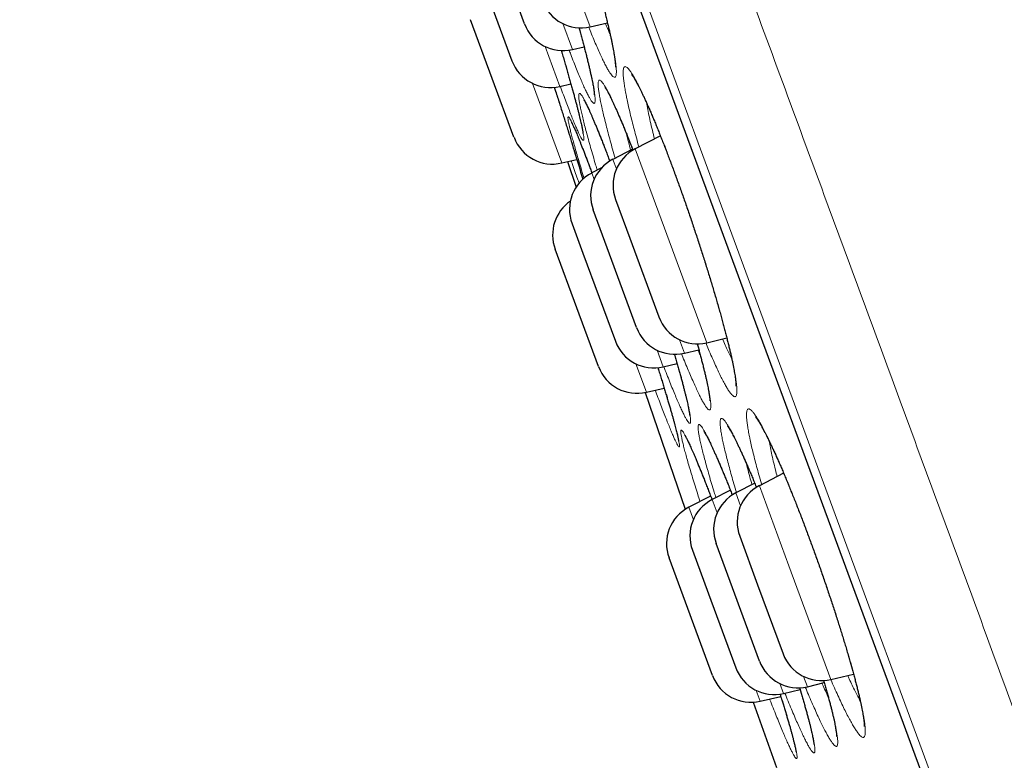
# Model space of a CAD drawing. Header units: millimetres. Extents: x 8 to 541, y 12 to 744.
# Tile 595 of 656: x 58 to 70, y 705 to 714. Entities that reach past the tile are written whole.
import ezdxf

# ---------------------------------------------------------------- set-up
doc = ezdxf.new("R2010")
doc.units = ezdxf.units.MM

msp = doc.modelspace()

# ---------------------------------------------------------------- linework, layer by layer
at = {"color": 252, "linetype": 'Continuous', "lineweight": 0}
for p, q in [((81.323, 671.742), (57.878, 735.298)), ((58.094, 734.419), (80.917, 672.551)), ((64.185, 716.05), (64.839, 714.277)), ((64.622, 713.998), (64.505, 714.314)), ((64.288, 714.035), (64.468, 713.548)), ((64.492, 712.616), (64.134, 713.586)), ((65.524, 713.351), (65.532, 713.31)), ((65.388, 712.787), (65.675, 712.009)), ((65.159, 712.542), (65.116, 712.659)), ((64.857, 712.493), (64.886, 712.415)), ((65.675, 712.009), (66.26, 710.423)), ((65.988, 710.295), (65.927, 710.46)), ((65.654, 710.332), (65.729, 710.129)), ((65.524, 709.82), (65.396, 710.166)), ((67.022, 709.224), (67.033, 709.164)), ((66.674, 708.435), (66.616, 708.593)), ((66.903, 708.68), (67.264, 707.703)), ((66.326, 708.51), (66.386, 708.348)), ((66.097, 708.265), (66.041, 708.417)), ((67.264, 707.703), (67.775, 706.316)), ((67.488, 706.229), (67.442, 706.353)), ((66.913, 706.052), (66.865, 706.183)), ((67.154, 706.266), (67.198, 706.146))]:
    msp.add_line(p, q, dxfattribs=at)
at = {"color": 7, "linetype": 'Continuous', "lineweight": 30}
for p, q in [((58.101, 734.398), (80.908, 672.571)), ((64.038, 714.312), (63.509, 715.745)), ((63.433, 715.085), (63.884, 713.862)), ((63.908, 712.929), (63.38, 714.362)), ((64.839, 714.277), (65.049, 714.326)), ((64.622, 713.998), (64.764, 714.032)), ((64.468, 713.548), (64.603, 713.58)), ((65.695, 712.945), (65.388, 712.787)), ((65.355, 712.783), (65.116, 712.659)), ((64.492, 712.616), (64.676, 712.659)), ((64.563, 712.632), (64.666, 712.32)), ((64.978, 712.555), (64.857, 712.493)), ((65.148, 712.17), (65.322, 711.698)), ((65.404, 710.609), (64.875, 712.042)), ((64.617, 711.875), (64.749, 711.517)), ((65.322, 711.698), (65.677, 710.737)), ((64.94, 710.133), (64.411, 711.566)), ((64.749, 711.517), (65.146, 710.442)), ((66.26, 710.423), (66.505, 710.481)), ((65.988, 710.295), (66.164, 710.337)), ((65.729, 710.129), (65.899, 710.169)), ((65.524, 709.82), (65.741, 709.871)), ((67.199, 708.832), (66.903, 708.68)), ((66.846, 708.711), (66.616, 708.593)), ((66.549, 708.625), (66.326, 708.51)), ((66.308, 708.554), (66.041, 708.417)), ((66.904, 706.542), (66.376, 707.975)), ((66.663, 708.063), (66.881, 707.47)), ((66.086, 707.893), (66.282, 707.362)), ((66.33, 706.366), (65.801, 707.799)), ((66.881, 707.47), (67.192, 706.63)), ((66.282, 707.362), (66.615, 706.46)), ((67.775, 706.316), (68.052, 706.381)), ((67.198, 706.146), (67.399, 706.193)), ((67.488, 706.229), (67.695, 706.278)), ((66.913, 706.052), (67.164, 706.111)), ((66.826, 706.04), (67.111, 705.244))]:
    msp.add_line(p, q, dxfattribs=at)
at = {"color": 7, "linetype": 'Continuous', "lineweight": 30, "flags": 128}
msp.add_lwpolyline([(65.509, 709.816), (65.761, 709.079), (65.999, 708.392)], dxfattribs=at)
at = {"color": 7, "linetype": 'Continuous', "lineweight": 30}
for centre, start, end in [((64.724, 714.763), 200.2488, 283.2488), ((64.507, 714.485), 200.2488, 283.2488), ((64.353, 714.035), 200.2488, 283.2488), ((64.378, 713.102), 200.2488, 283.2488), ((65.617, 712.343), 117.2488, 200.2488), ((65.344, 712.215), 117.2488, 200.2488), ((65.086, 712.048), 117.2488, 200.2488), ((64.88, 711.739), 124.5554, 200.2488), ((66.146, 710.91), 200.2488, 283.2488), ((65.873, 710.782), 200.2488, 283.2488), ((65.615, 710.615), 200.2488, 283.2488), ((65.409, 710.306), 200.2488, 283.2488), ((66.845, 708.148), 117.2488, 200.2488), ((67.132, 708.236), 117.2488, 200.2488), ((66.555, 708.066), 117.2488, 200.2488), ((66.27, 707.972), 117.2488, 200.2488), ((67.373, 706.715), 200.2488, 283.2488), ((67.661, 706.803), 200.2488, 283.2488), ((67.084, 706.633), 200.2488, 283.2488), ((66.799, 706.539), 200.2488, 283.2488)]:
    msp.add_arc(centre, 0.5, start, end, dxfattribs=at)
at = {"color": 252, "linetype": 'Continuous', "lineweight": 0}
for points, knots in [([(58.657, 736.719), (58.659, 736.713), (58.663, 736.701), (58.7, 736.602), (58.758, 736.445), (58.84, 736.224), (58.943, 735.942), (59.069, 735.601), (59.216, 735.203), (59.384, 734.747), (59.575, 734.231), (59.788, 733.653), (60.023, 733.015), (60.28, 732.32), (60.556, 731.571), (60.851, 730.772), (61.162, 729.928), (61.489, 729.041), (61.834, 728.106), (62.198, 727.121), (62.58, 726.085), (62.98, 725.001), (63.395, 723.875), (63.824, 722.711), (64.264, 721.518), (64.714, 720.299), (65.172, 719.057), (65.641, 717.786), (66.122, 716.482), (66.615, 715.146), (67.119, 713.78), (67.63, 712.396), (68.146, 710.995), (68.665, 709.589), (69.185, 708.18), (69.704, 706.772), (70.225, 705.359), (70.751, 703.935), (71.28, 702.502), (71.81, 701.063), (72.339, 699.63), (72.865, 698.205), (73.383, 696.799), (73.893, 695.416), (74.395, 694.057), (74.889, 692.716), (75.379, 691.388), (75.863, 690.076), (76.34, 688.784), (76.806, 687.52), (77.261, 686.288), (77.7, 685.098), (78.123, 683.95), (78.53, 682.847), (78.923, 681.782), (79.302, 680.753), (79.668, 679.762), (80.018, 678.812), (80.351, 677.911), (80.665, 677.06), (80.958, 676.265), (81.23, 675.528), (81.481, 674.848), (81.712, 674.223), (81.923, 673.649), (82.115, 673.13), (82.285, 672.667), (82.434, 672.265), (82.56, 671.924), (82.662, 671.646), (82.741, 671.432), (82.798, 671.278), (82.829, 671.192), (82.843, 671.157), (82.839, 671.167), (82.839, 671.167)], [0, 0, 0, 0, 0.014, 0.028, 0.042, 0.056, 0.07, 0.08375, 0.0975, 0.11125, 0.125, 0.139, 0.153, 0.167, 0.181, 0.195, 0.20875, 0.2225, 0.23625, 0.25, 0.264, 0.278, 0.292, 0.306, 0.32, 0.33375, 0.3475, 0.36125, 0.375, 0.389, 0.403, 0.417, 0.431, 0.445, 0.45875, 0.4725, 0.48625, 0.5, 0.514, 0.528, 0.542, 0.556, 0.57, 0.58375, 0.5975, 0.61125, 0.625, 0.639, 0.653, 0.667, 0.681, 0.695, 0.70875, 0.7225, 0.73625, 0.75, 0.764, 0.778, 0.792, 0.806, 0.82, 0.83375, 0.8475, 0.86125, 0.875, 0.889, 0.903, 0.917, 0.931, 0.945, 0.95875, 0.9725, 0.98625, 1, 1, 1, 1, 1]), ([(64.031, 716.674), (64.023, 716.705), (64.012, 716.745), (63.992, 716.823), (63.97, 716.907), (63.944, 717.013), (63.92, 717.113), (63.898, 717.207), (63.88, 717.293), (63.864, 717.372), (63.851, 717.443), (63.841, 717.507), (63.834, 717.562), (63.83, 717.609), (63.829, 717.646), (63.831, 717.675), (63.836, 717.694), (63.844, 717.705), (63.855, 717.706), (63.869, 717.698), (63.886, 717.681), (63.906, 717.655), (63.928, 717.619), (63.953, 717.575), (63.98, 717.523), (64.01, 717.462), (64.042, 717.392), (64.076, 717.316), (64.111, 717.232), (64.149, 717.14), (64.188, 717.042), (64.229, 716.938), (64.27, 716.828), (64.313, 716.713), (64.356, 716.593), (64.4, 716.469), (64.445, 716.342), (64.49, 716.212), (64.534, 716.079), (64.579, 715.945), (64.623, 715.809), (64.667, 715.673), (64.71, 715.536), (64.751, 715.401), (64.792, 715.267), (64.831, 715.134), (64.869, 715.004), (64.905, 714.877), (64.94, 714.753), (64.972, 714.632), (65.003, 714.514), (65.031, 714.404), (65.057, 714.3), (65.079, 714.203), (65.099, 714.113), (65.116, 714.029), (65.131, 713.954), (65.142, 713.887), (65.15, 713.829), (65.156, 713.778), (65.158, 713.736), (65.157, 713.703), (65.154, 713.68), (65.147, 713.665), (65.137, 713.66), (65.124, 713.663), (65.109, 713.676), (65.09, 713.699), (65.069, 713.73), (65.045, 713.77), (65.019, 713.819), (64.991, 713.877), (64.96, 713.942), (64.927, 714.016), (64.892, 714.097), (64.856, 714.183), (64.831, 714.245), (64.819, 714.274)], [0, 0, 0, 0, 0.0103787, 0.0139153, 0.0274076, 0.0409458, 0.0544999, 0.0680387, 0.0815312, 0.0950253, 0.1085656, 0.1221216, 0.1356622, 0.1491566, 0.1626359, 0.1761612, 0.1897024, 0.2032284, 0.2167085, 0.2302071, 0.2437521, 0.2573131, 0.2708584, 0.2843573, 0.2977998, 0.3112882, 0.3247919, 0.3382798, 0.351722, 0.3651854, 0.3786951, 0.3922205, 0.4057302, 0.4191936, 0.4326138, 0.4460796, 0.4595608, 0.4730265, 0.4864465, 0.4998938, 0.5133871, 0.526896, 0.5403893, 0.5538366, 0.5672783, 0.5807658, 0.5942688, 0.6077564, 0.6211983, 0.6350773, 0.648973, 0.6628518, 0.6763958, 0.6899865, 0.7035923, 0.7171813, 0.7307238, 0.7442098, 0.7577418, 0.7712889, 0.7848198, 0.7983049, 0.8118217, 0.8253849, 0.8389637, 0.8525266, 0.866043, 0.8795188, 0.8930407, 0.9065782, 0.9200999, 0.9335755, 0.9470426, 0.9605558, 0.9740847, 0.9875979, 1, 1, 1, 1]), ([(64.702, 714.265), (64.706, 714.252), (64.72, 714.201), (64.743, 714.116), (64.771, 714.011), (64.796, 713.913), (64.819, 713.82), (64.839, 713.734), (64.857, 713.654), (64.871, 713.584), (64.883, 713.523), (64.891, 713.47), (64.897, 713.426), (64.899, 713.391), (64.899, 713.365), (64.895, 713.348), (64.889, 713.341), (64.879, 713.343), (64.867, 713.353), (64.852, 713.373), (64.834, 713.403), (64.813, 713.441), (64.789, 713.488), (64.763, 713.543), (64.735, 713.607), (64.705, 713.679), (64.672, 713.758), (64.638, 713.845), (64.607, 713.923), (64.588, 713.974), (64.581, 713.992)], [0, 0, 0, 0, 0.012128, 0.049216, 0.086348, 0.123437, 0.1604, 0.19861, 0.236865, 0.275074, 0.312237, 0.349529, 0.386862, 0.424149, 0.461308, 0.498306, 0.535431, 0.572597, 0.609719, 0.646715, 0.683766, 0.720945, 0.758166, 0.795344, 0.832395, 0.869324, 0.90638, 0.943478, 0.980533, 1, 1, 1, 1]), ([(65.021, 714.32), (65.024, 714.314), (65.037, 714.282), (65.057, 714.236), (65.075, 714.198), (65.082, 714.183)], [0, 0, 0, 0, 0.102548, 0.624868, 1, 1, 1, 1]), ([(64.486, 713.986), (64.492, 713.966), (64.51, 713.906), (64.538, 713.809), (64.57, 713.697), (64.6, 713.591), (64.628, 713.491), (64.654, 713.397), (64.677, 713.311), (64.697, 713.231), (64.715, 713.159), (64.73, 713.095), (64.742, 713.039), (64.751, 712.992), (64.757, 712.954), (64.761, 712.924), (64.761, 712.904), (64.759, 712.892), (64.753, 712.89), (64.744, 712.897), (64.733, 712.914), (64.718, 712.939), (64.701, 712.973), (64.682, 713.016), (64.659, 713.068), (64.634, 713.128), (64.607, 713.196), (64.577, 713.272), (64.545, 713.356), (64.511, 713.447), (64.487, 713.512), (64.474, 713.548), (64.474, 713.55)], [0, 0, 0, 0, 0.017217, 0.052166, 0.087235, 0.122345, 0.157416, 0.192366, 0.227306, 0.262364, 0.297463, 0.332522, 0.367462, 0.40245, 0.437558, 0.472707, 0.507814, 0.542803, 0.57777, 0.612856, 0.647983, 0.683069, 0.718036, 0.753014, 0.788112, 0.82325, 0.858348, 0.893326, 0.928218, 0.963229, 0.99828, 1, 1, 1, 1]), ([(65.285, 713.403), (65.284, 713.41), (65.277, 713.444), (65.266, 713.5), (65.255, 713.567), (65.247, 713.625), (65.242, 713.675), (65.24, 713.716), (65.242, 713.749), (65.246, 713.772), (65.254, 713.786), (65.265, 713.791), (65.279, 713.787), (65.296, 713.773), (65.315, 713.751), (65.338, 713.719), (65.363, 713.679), (65.391, 713.63), (65.422, 713.572), (65.455, 713.506), (65.49, 713.433), (65.527, 713.351), (65.565, 713.263), (65.606, 713.168), (65.648, 713.067), (65.691, 712.96), (65.735, 712.848), (65.781, 712.73), (65.827, 712.609), (65.873, 712.483), (65.92, 712.354), (65.967, 712.223), (66.014, 712.09), (66.06, 711.955), (66.105, 711.82), (66.15, 711.684), (66.194, 711.549), (66.237, 711.415), (66.278, 711.282), (66.318, 711.152), (66.356, 711.024), (66.393, 710.9), (66.427, 710.78), (66.459, 710.664), (66.488, 710.554), (66.515, 710.449), (66.54, 710.35), (66.562, 710.256), (66.581, 710.169), (66.597, 710.088), (66.61, 710.017), (66.619, 709.954), (66.626, 709.9), (66.629, 709.855), (66.629, 709.818), (66.626, 709.791), (66.619, 709.773), (66.61, 709.764), (66.597, 709.764), (66.582, 709.773), (66.564, 709.791), (66.542, 709.818), (66.518, 709.855), (66.491, 709.9), (66.462, 709.954), (66.43, 710.016), (66.396, 710.086), (66.36, 710.164), (66.322, 710.25), (66.285, 710.335), (66.259, 710.395), (66.248, 710.422)], [0, 0, 0, 0, 0.004152, 0.018815, 0.033527, 0.048257, 0.06297, 0.077633, 0.092291, 0.106999, 0.121724, 0.136433, 0.151091, 0.165726, 0.18041, 0.195111, 0.209797, 0.224432, 0.23908, 0.253779, 0.268495, 0.283194, 0.297843, 0.312429, 0.327064, 0.341716, 0.356351, 0.370937, 0.385548, 0.40021, 0.414889, 0.429551, 0.444162, 0.458734, 0.473356, 0.487994, 0.502615, 0.517187, 0.531797, 0.546456, 0.561132, 0.575791, 0.590401, 0.605009, 0.619667, 0.634342, 0.649, 0.663609, 0.678705, 0.693819, 0.708915, 0.723625, 0.738386, 0.753163, 0.767922, 0.782631, 0.797278, 0.811974, 0.826687, 0.841382, 0.856028, 0.870699, 0.885422, 0.900161, 0.914883, 0.929554, 0.944177, 0.95885, 0.97354, 0.988213, 1, 1, 1, 1]), ([(64.988, 713.26), (64.987, 713.266), (64.98, 713.297), (64.968, 713.351), (64.956, 713.416), (64.946, 713.472), (64.939, 713.521), (64.936, 713.56), (64.936, 713.59), (64.939, 713.611), (64.945, 713.624), (64.954, 713.627), (64.966, 713.621), (64.981, 713.605), (64.999, 713.581), (65.02, 713.548), (65.044, 713.506), (65.07, 713.455), (65.099, 713.396), (65.131, 713.329), (65.164, 713.253), (65.2, 713.171), (65.237, 713.081), (65.276, 712.985), (65.317, 712.882), (65.345, 712.81), (65.36, 712.771), (65.361, 712.77)], [0, 0, 0, 0, 0.009973, 0.052924, 0.096022, 0.13917, 0.182269, 0.225221, 0.268149, 0.311224, 0.35435, 0.397426, 0.440355, 0.483207, 0.526204, 0.569252, 0.612252, 0.655106, 0.698009, 0.741059, 0.784159, 0.82721, 0.870114, 0.912847, 0.955726, 0.998654, 1, 1, 1, 1]), ([(64.401, 713.538), (64.41, 713.511), (64.432, 713.441), (64.469, 713.327), (64.51, 713.196), (64.55, 713.066), (64.589, 712.944), (64.624, 712.828), (64.657, 712.719), (64.689, 712.616), (64.718, 712.52), (64.737, 712.453), (64.747, 712.421), (64.748, 712.416)], [0, 0, 0, 0, 0.059889, 0.160291, 0.26604, 0.371921, 0.47767, 0.578161, 0.678995, 0.779947, 0.880785, 0.981279, 1, 1, 1, 1]), ([(64.752, 713.149), (64.746, 713.173), (64.735, 713.222), (64.721, 713.283), (64.711, 713.336), (64.704, 713.379), (64.699, 713.414), (64.698, 713.44), (64.7, 713.457), (64.705, 713.465), (64.714, 713.464), (64.725, 713.453), (64.739, 713.434), (64.756, 713.405), (64.776, 713.367), (64.799, 713.321), (64.825, 713.266), (64.853, 713.203), (64.883, 713.132), (64.916, 713.053), (64.951, 712.967), (64.987, 712.874), (65.026, 712.775), (65.056, 712.695), (65.074, 712.647), (65.078, 712.637)], [0, 0, 0, 0, 0.046048, 0.092097, 0.136717, 0.18149, 0.226312, 0.271081, 0.315697, 0.360316, 0.405086, 0.449906, 0.494673, 0.539287, 0.583996, 0.628859, 0.673773, 0.718633, 0.763341, 0.807976, 0.852764, 0.897603, 0.94239, 0.987024, 1, 1, 1, 1]), ([(65.433, 712.81), (65.43, 712.819), (65.417, 712.867), (65.395, 712.948), (65.368, 713.052), (65.343, 713.149), (65.321, 713.24), (65.302, 713.325), (65.291, 713.377), (65.285, 713.403)], [0, 0, 0, 0, 0.038663, 0.206015, 0.364494, 0.523453, 0.682571, 0.841525, 1, 1, 1, 1]), ([(65.143, 712.673), (65.14, 712.681), (65.127, 712.729), (65.104, 712.808), (65.076, 712.912), (65.05, 713.008), (65.027, 713.098), (65.006, 713.183), (64.994, 713.234), (64.988, 713.26)], [0, 0, 0, 0, 0.035459, 0.201913, 0.361203, 0.520987, 0.680935, 0.840714, 1, 1, 1, 1]), ([(65.532, 713.31), (65.538, 713.281), (65.549, 713.222), (65.571, 713.122), (65.596, 713.018), (65.615, 712.944), (65.623, 712.908)], [0, 0, 0, 0, 0.255126, 0.51106, 0.766999, 1, 1, 1, 1]), ([(64.763, 712.428), (64.759, 712.444), (64.743, 712.495), (64.719, 712.576), (64.691, 712.67), (64.666, 712.757), (64.643, 712.836), (64.624, 712.908), (64.607, 712.972), (64.593, 713.028), (64.582, 713.075), (64.574, 713.114), (64.569, 713.144), (64.567, 713.165), (64.568, 713.176), (64.573, 713.179), (64.58, 713.172), (64.591, 713.156), (64.604, 713.131), (64.62, 713.097), (64.64, 713.055), (64.662, 713.003), (64.687, 712.944), (64.714, 712.876), (64.743, 712.801), (64.775, 712.718), (64.81, 712.627), (64.838, 712.553), (64.855, 712.506), (64.859, 712.494)], [0, 0, 0, 0, 0.016846, 0.056108, 0.094746, 0.133517, 0.17233, 0.211097, 0.249732, 0.28838, 0.327159, 0.365981, 0.404756, 0.4434, 0.482139, 0.521011, 0.559927, 0.598797, 0.637535, 0.676219, 0.715035, 0.753896, 0.792711, 0.831394, 0.870046, 0.908831, 0.947659, 0.986443, 1, 1, 1, 1]), ([(64.925, 712.527), (64.918, 712.549), (64.9, 712.61), (64.873, 712.703), (64.843, 712.806), (64.816, 712.903), (64.792, 712.992), (64.77, 713.075), (64.758, 713.124), (64.752, 713.149)], [0, 0, 0, 0, 0.087897, 0.241512, 0.394953, 0.547874, 0.698527, 0.849346, 1, 1, 1, 1]), ([(65.28, 712.972), (65.289, 712.939), (65.304, 712.875), (65.323, 712.805), (65.332, 712.771)], [0, 0, 0, 0, 0.519385, 1, 1, 1, 1]), ([(64.703, 712.367), (64.699, 712.378), (64.686, 712.416), (64.66, 712.488), (64.632, 712.568), (64.613, 712.622), (64.606, 712.642)], [0, 0, 0, 0, 0.140366, 0.470842, 0.802437, 1, 1, 1, 1]), ([(66.145, 710.411), (66.148, 710.398), (66.162, 710.348), (66.184, 710.268), (66.21, 710.17), (66.233, 710.078), (66.253, 709.992), (66.271, 709.913), (66.285, 709.844), (66.296, 709.783), (66.304, 709.731), (66.309, 709.687), (66.311, 709.652), (66.309, 709.627), (66.305, 709.611), (66.297, 709.603), (66.286, 709.605), (66.272, 709.616), (66.256, 709.636), (66.236, 709.666), (66.213, 709.704), (66.188, 709.751), (66.16, 709.807), (66.13, 709.87), (66.098, 709.942), (66.063, 710.021), (66.026, 710.108), (65.989, 710.197), (65.964, 710.26), (65.952, 710.29)], [0, 0, 0, 0, 0.013543, 0.051519, 0.089451, 0.127255, 0.166316, 0.205424, 0.244484, 0.282522, 0.320692, 0.358904, 0.397069, 0.435103, 0.472975, 0.510975, 0.549018, 0.587016, 0.624885, 0.662822, 0.700889, 0.739, 0.777066, 0.815002, 0.852816, 0.89076, 0.928747, 0.96669, 1, 1, 1, 1]), ([(66.452, 710.468), (66.455, 710.463), (66.469, 710.431), (66.494, 710.376), (66.528, 710.306), (66.551, 710.258), (66.563, 710.236), (66.565, 710.232)], [0, 0, 0, 0, 0.052768, 0.349371, 0.645633, 0.940884, 1, 1, 1, 1]), ([(65.866, 710.283), (65.868, 710.277), (65.881, 710.233), (65.903, 710.155), (65.933, 710.051), (65.96, 709.952), (65.984, 709.862), (66.004, 709.782), (66.022, 709.71), (66.036, 709.646), (66.048, 709.59), (66.057, 709.542), (66.062, 709.504), (66.064, 709.474), (66.064, 709.453), (66.06, 709.442), (66.053, 709.439), (66.043, 709.446), (66.03, 709.461), (66.014, 709.486), (65.995, 709.52), (65.974, 709.562), (65.95, 709.613), (65.923, 709.673), (65.893, 709.741), (65.862, 709.816), (65.828, 709.898), (65.792, 709.989), (65.762, 710.066), (65.743, 710.116), (65.737, 710.13)], [0, 0, 0, 0, 0.006403, 0.043642, 0.082861, 0.122129, 0.161349, 0.198645, 0.236068, 0.273536, 0.310961, 0.348258, 0.385543, 0.422955, 0.46041, 0.497822, 0.535107, 0.572437, 0.609894, 0.647395, 0.684852, 0.722181, 0.759483, 0.796913, 0.834386, 0.871816, 0.909118, 0.946432, 0.983875, 1, 1, 1, 1]), ([(66.154, 710.334), (66.158, 710.326), (66.168, 710.302), (66.177, 710.28), (66.183, 710.266)], [0, 0, 0, 0, 0.3283326, 1, 1, 1, 1]), ([(65.665, 710.118), (65.677, 710.081), (65.7, 710.006), (65.733, 709.899), (65.764, 709.796), (65.793, 709.699), (65.819, 709.61), (65.843, 709.527), (65.864, 709.452), (65.882, 709.385), (65.897, 709.325), (65.909, 709.274), (65.919, 709.232), (65.925, 709.198), (65.928, 709.174), (65.928, 709.158), (65.925, 709.151), (65.919, 709.154), (65.91, 709.166), (65.898, 709.187), (65.882, 709.217), (65.865, 709.256), (65.844, 709.303), (65.82, 709.359), (65.794, 709.424), (65.765, 709.496), (65.734, 709.575), (65.701, 709.662), (65.667, 709.752), (65.644, 709.816), (65.633, 709.845)], [0, 0, 0, 0, 0.034803, 0.070732, 0.106702, 0.142632, 0.178439, 0.214235, 0.250152, 0.286111, 0.322029, 0.357825, 0.393673, 0.429644, 0.465657, 0.501628, 0.537476, 0.57331, 0.609267, 0.645264, 0.681221, 0.717054, 0.752908, 0.788886, 0.824904, 0.860881, 0.896734, 0.932508, 0.968403, 1, 1, 1, 1]), ([(66.787, 709.256), (66.785, 709.263), (66.778, 709.295), (66.768, 709.349), (66.758, 709.413), (66.75, 709.468), (66.746, 709.515), (66.746, 709.553), (66.748, 709.583), (66.754, 709.603), (66.763, 709.614), (66.776, 709.617), (66.791, 709.61), (66.81, 709.593), (66.832, 709.568), (66.856, 709.534), (66.884, 709.491), (66.914, 709.44), (66.947, 709.38), (66.982, 709.312), (67.019, 709.236), (67.058, 709.153), (67.1, 709.063), (67.142, 708.967), (67.187, 708.864), (67.232, 708.756), (67.279, 708.643), (67.326, 708.525), (67.375, 708.402), (67.423, 708.276), (67.472, 708.147), (67.521, 708.015), (67.57, 707.882), (67.618, 707.748), (67.665, 707.613), (67.712, 707.478), (67.758, 707.344), (67.802, 707.211), (67.844, 707.08), (67.885, 706.951), (67.925, 706.825), (67.962, 706.703), (67.996, 706.585), (68.029, 706.471), (68.059, 706.363), (68.086, 706.26), (68.11, 706.164), (68.132, 706.073), (68.151, 705.988), (68.167, 705.911), (68.179, 705.842), (68.188, 705.782), (68.194, 705.731), (68.196, 705.689), (68.195, 705.655), (68.19, 705.631), (68.183, 705.615), (68.172, 705.609), (68.157, 705.612), (68.14, 705.624), (68.12, 705.645), (68.097, 705.675), (68.07, 705.714), (68.041, 705.762), (68.01, 705.818), (67.976, 705.882), (67.939, 705.954), (67.901, 706.034), (67.861, 706.121), (67.819, 706.214), (67.789, 706.282), (67.775, 706.315)], [0, 0, 0, 0, 0.003936, 0.018553, 0.03322, 0.047904, 0.062572, 0.077189, 0.091807, 0.106474, 0.121159, 0.135827, 0.150445, 0.165045, 0.179694, 0.194361, 0.209011, 0.223612, 0.238231, 0.252899, 0.267586, 0.282255, 0.296874, 0.311431, 0.326037, 0.340661, 0.355267, 0.369823, 0.384404, 0.399034, 0.413681, 0.428312, 0.442892, 0.457427, 0.472012, 0.486613, 0.501197, 0.515732, 0.530299, 0.544915, 0.559549, 0.574165, 0.588732, 0.603294, 0.617906, 0.632534, 0.647146, 0.661709, 0.676748, 0.691805, 0.706845, 0.721516, 0.736238, 0.750976, 0.765696, 0.780365, 0.794973, 0.809631, 0.824306, 0.838963, 0.85357, 0.868209, 0.882899, 0.897605, 0.912294, 0.926933, 0.941527, 0.956171, 0.970831, 0.985475, 1, 1, 1, 1]), ([(66.2, 709.139), (66.195, 709.162), (66.184, 709.208), (66.172, 709.266), (66.163, 709.315), (66.157, 709.355), (66.154, 709.386), (66.155, 709.409), (66.159, 709.423), (66.166, 709.427), (66.177, 709.422), (66.19, 709.408), (66.207, 709.385), (66.226, 709.354), (66.249, 709.313), (66.274, 709.264), (66.302, 709.206), (66.333, 709.14), (66.366, 709.066), (66.401, 708.985), (66.439, 708.897), (66.479, 708.802), (66.52, 708.701), (66.551, 708.622), (66.57, 708.576), (66.573, 708.567)], [0, 0, 0, 0, 0.0460745, 0.0921494, 0.1368788, 0.1817613, 0.2266935, 0.271572, 0.3162981, 0.3610405, 0.4059355, 0.4508799, 0.4957705, 0.5405092, 0.5853546, 0.6303539, 0.6754044, 0.7204019, 0.7652459, 0.8100204, 0.8549483, 0.8999277, 0.9448544, 0.9896279, 1, 1, 1, 1]), ([(66.469, 709.167), (66.468, 709.173), (66.461, 709.203), (66.45, 709.254), (66.438, 709.315), (66.43, 709.368), (66.425, 709.413), (66.423, 709.448), (66.424, 709.475), (66.429, 709.493), (66.437, 709.501), (66.448, 709.501), (66.462, 709.491), (66.479, 709.473), (66.5, 709.445), (66.523, 709.408), (66.549, 709.363), (66.578, 709.309), (66.609, 709.247), (66.643, 709.177), (66.679, 709.099), (66.718, 709.014), (66.758, 708.923), (66.8, 708.825), (66.836, 708.736), (66.86, 708.679), (66.868, 708.659)], [0, 0, 0, 0, 0.009764, 0.053603, 0.097593, 0.141634, 0.185624, 0.229465, 0.273295, 0.317276, 0.361308, 0.405289, 0.44912, 0.492887, 0.536804, 0.580772, 0.624691, 0.66846, 0.71229, 0.756271, 0.800304, 0.844286, 0.888117, 0.931776, 0.975583, 1, 1, 1, 1]), ([(65.995, 709.098), (65.989, 709.12), (65.978, 709.163), (65.965, 709.217), (65.955, 709.263), (65.948, 709.3), (65.944, 709.328), (65.944, 709.348), (65.947, 709.358), (65.953, 709.358), (65.962, 709.35), (65.975, 709.333), (65.99, 709.307), (66.009, 709.272), (66.03, 709.228), (66.054, 709.176), (66.082, 709.115), (66.111, 709.046), (66.143, 708.97), (66.178, 708.886), (66.214, 708.795), (66.253, 708.697), (66.29, 708.602), (66.315, 708.537), (66.326, 708.509)], [0, 0, 0, 0, 0.046487, 0.092974, 0.138693, 0.184568, 0.230494, 0.276365, 0.322081, 0.367807, 0.41369, 0.459623, 0.505501, 0.551223, 0.597056, 0.643045, 0.689087, 0.735074, 0.780905, 0.826672, 0.872594, 0.91857, 0.964492, 1, 1, 1, 1]), ([(66.623, 708.596), (66.62, 708.605), (66.606, 708.652), (66.584, 708.73), (66.555, 708.831), (66.53, 708.924), (66.507, 709.012), (66.486, 709.094), (66.475, 709.143), (66.469, 709.167)], [0, 0, 0, 0, 0.0379484, 0.2037162, 0.3626453, 0.5220686, 0.6816567, 0.841075, 1, 1, 1, 1]), ([(66.93, 708.694), (66.929, 708.697), (66.917, 708.739), (66.896, 708.813), (66.869, 708.914), (66.844, 709.009), (66.822, 709.098), (66.803, 709.181), (66.792, 709.231), (66.787, 709.256)], [0, 0, 0, 0, 0.0146098, 0.1857556, 0.3482762, 0.5112918, 0.6744726, 0.8374834, 1, 1, 1, 1]), ([(66.178, 708.487), (66.169, 708.516), (66.148, 708.581), (66.118, 708.678), (66.088, 708.776), (66.06, 708.868), (66.035, 708.952), (66.013, 709.03), (66.001, 709.075), (65.995, 709.098)], [0, 0, 0, 0, 0.115112, 0.263396, 0.411512, 0.559125, 0.706028, 0.853096, 1, 1, 1, 1]), ([(66.372, 708.534), (66.365, 708.556), (66.346, 708.616), (66.319, 708.707), (66.289, 708.808), (66.263, 708.902), (66.239, 708.988), (66.218, 709.068), (66.206, 709.115), (66.2, 709.139)], [0, 0, 0, 0, 0.091018, 0.244016, 0.396842, 0.549149, 0.699377, 0.849771, 1, 1, 1, 1]), ([(67.033, 709.164), (67.039, 709.135), (67.05, 709.078), (67.072, 708.98), (67.096, 708.885), (67.113, 708.82), (67.12, 708.792)], [0, 0, 0, 0, 0.267222, 0.535294, 0.803372, 1, 1, 1, 1]), ([(66.745, 708.949), (66.749, 708.93), (66.762, 708.88), (66.784, 708.795), (66.803, 708.726), (66.811, 708.694)], [0, 0, 0, 0, 0.241988, 0.651729, 1, 1, 1, 1]), ([(67.688, 706.305), (67.696, 706.277), (67.715, 706.214), (67.74, 706.121), (67.766, 706.026), (67.788, 705.938), (67.808, 705.855), (67.825, 705.78), (67.838, 705.714), (67.848, 705.657), (67.855, 705.608), (67.859, 705.568), (67.859, 705.537), (67.856, 705.515), (67.849, 705.502), (67.839, 705.499), (67.827, 705.504), (67.811, 705.519), (67.792, 705.542), (67.77, 705.575), (67.745, 705.617), (67.717, 705.667), (67.687, 705.725), (67.654, 705.791), (67.619, 705.866), (67.582, 705.948), (67.542, 706.037), (67.503, 706.129), (67.475, 706.194), (67.462, 706.225)], [0, 0, 0, 0, 0.028641, 0.065976, 0.103268, 0.140433, 0.178815, 0.217243, 0.255625, 0.29304, 0.330586, 0.368172, 0.405712, 0.443124, 0.480377, 0.517757, 0.555179, 0.592556, 0.629807, 0.667137, 0.704595, 0.742096, 0.779554, 0.816883, 0.854098, 0.89144, 0.928825, 0.966167, 1, 1, 1, 1]), ([(67.98, 706.364), (67.986, 706.351), (68.005, 706.309), (68.035, 706.246), (68.071, 706.173), (68.104, 706.11), (68.124, 706.074), (68.133, 706.056)], [0, 0, 0, 0, 0.105787, 0.334245, 0.562442, 0.78986, 1, 1, 1, 1]), ([(67.393, 706.217), (67.395, 706.212), (67.407, 706.17), (67.43, 706.094), (67.459, 705.993), (67.486, 705.898), (67.509, 705.811), (67.529, 705.734), (67.545, 705.665), (67.559, 705.604), (67.569, 705.552), (67.576, 705.508), (67.58, 705.473), (67.581, 705.447), (67.578, 705.429), (67.572, 705.421), (67.564, 705.422), (67.551, 705.432), (67.536, 705.451), (67.518, 705.479), (67.496, 705.516), (67.472, 705.561), (67.445, 705.615), (67.416, 705.677), (67.384, 705.748), (67.349, 705.825), (67.313, 705.91), (67.274, 706.003), (67.241, 706.083), (67.221, 706.134), (67.214, 706.15)], [0, 0, 0, 0, 0.005755, 0.042962, 0.08213, 0.121346, 0.160514, 0.197791, 0.235196, 0.272644, 0.31005, 0.347328, 0.384595, 0.421989, 0.459426, 0.49682, 0.534087, 0.571411, 0.608862, 0.646357, 0.683808, 0.721132, 0.758437, 0.795869, 0.833344, 0.870775, 0.90808, 0.945397, 0.982842, 1, 1, 1, 1]), ([(67.666, 706.271), (67.671, 706.26), (67.689, 706.22), (67.715, 706.161), (67.736, 706.116), (67.746, 706.096)], [0, 0, 0, 0, 0.168811, 0.619835, 1, 1, 1, 1]), ([(67.155, 706.139), (67.16, 706.124), (67.177, 706.072), (67.202, 705.988), (67.232, 705.889), (67.26, 705.796), (67.284, 705.713), (67.305, 705.638), (67.322, 705.572), (67.337, 705.515), (67.348, 705.465), (67.356, 705.424), (67.361, 705.393), (67.363, 705.37), (67.361, 705.356), (67.357, 705.351), (67.349, 705.355), (67.338, 705.368), (67.323, 705.391), (67.306, 705.422), (67.286, 705.462), (67.263, 705.511), (67.237, 705.568), (67.208, 705.633), (67.177, 705.706), (67.144, 705.787), (67.108, 705.874), (67.071, 705.969), (67.043, 706.038), (67.029, 706.076), (67.027, 706.079)], [0, 0, 0, 0, 0.01635, 0.05371, 0.093047, 0.132432, 0.171769, 0.209177, 0.246713, 0.284293, 0.321831, 0.35924, 0.396637, 0.434161, 0.471729, 0.509253, 0.546651, 0.5841, 0.621678, 0.6593, 0.696877, 0.734327, 0.77176, 0.809321, 0.846924, 0.884485, 0.921918, 0.959371, 0.996953, 1, 1, 1, 1])]:
    msp.add_open_spline(points, degree=3, knots=knots, dxfattribs=at)
at = {"color": 7, "linetype": 'Continuous', "lineweight": 30}
for points, knots in [([(63.924, 717.61), (63.924, 717.61), (63.924, 717.61), (63.926, 717.608), (63.93, 717.603), (63.935, 717.595), (63.942, 717.584), (63.95, 717.57), (63.96, 717.552), (63.971, 717.532), (63.984, 717.508), (63.997, 717.481), (64.012, 717.451), (64.028, 717.418), (64.044, 717.382), (64.061, 717.344), (64.079, 717.303), (64.098, 717.259), (64.117, 717.213), (64.138, 717.164), (64.158, 717.113), (64.18, 717.059), (64.202, 717.004), (64.224, 716.946), (64.247, 716.887), (64.27, 716.826), (64.293, 716.763), (64.317, 716.698), (64.341, 716.632), (64.366, 716.565), (64.39, 716.496), (64.415, 716.426), (64.44, 716.354), (64.465, 716.282), (64.49, 716.208), (64.515, 716.134), (64.54, 716.06), (64.565, 715.984), (64.59, 715.909), (64.615, 715.833), (64.639, 715.757), (64.663, 715.68), (64.687, 715.604), (64.711, 715.528), (64.735, 715.452), (64.758, 715.376), (64.781, 715.301), (64.803, 715.226), (64.825, 715.152), (64.846, 715.079), (64.867, 715.007), (64.888, 714.936), (64.907, 714.866), (64.927, 714.797), (64.945, 714.729), (64.963, 714.663), (64.98, 714.599), (64.996, 714.536), (65.012, 714.475), (65.027, 714.416), (65.041, 714.358), (65.054, 714.303), (65.067, 714.25), (65.078, 714.199), (65.089, 714.151), (65.099, 714.105), (65.108, 714.061), (65.116, 714.021), (65.123, 713.983), (65.129, 713.948), (65.134, 713.915), (65.138, 713.886), (65.142, 713.861), (65.144, 713.838), (65.146, 713.82), (65.147, 713.805), (65.147, 713.794), (65.147, 713.787), (65.147, 713.783), (65.147, 713.783), (65.147, 713.783)], [0, 0, 0, 0, 0.005808, 0.014127, 0.023098, 0.032652, 0.042937, 0.053877, 0.065387, 0.07737, 0.089734, 0.102393, 0.115267, 0.128291, 0.141407, 0.154566, 0.167704, 0.18099, 0.194394, 0.20789, 0.221456, 0.23507, 0.248713, 0.262366, 0.276006, 0.289616, 0.303181, 0.316764, 0.330442, 0.344128, 0.357822, 0.371525, 0.385237, 0.39896, 0.412695, 0.426443, 0.4402, 0.453913, 0.467619, 0.481321, 0.495022, 0.508725, 0.522436, 0.536155, 0.549887, 0.563636, 0.577404, 0.591157, 0.604859, 0.618572, 0.632293, 0.646018, 0.659744, 0.673465, 0.68718, 0.700884, 0.714573, 0.728233, 0.741878, 0.755519, 0.76915, 0.782766, 0.796359, 0.809921, 0.823443, 0.836914, 0.850321, 0.863649, 0.876931, 0.890101, 0.90313, 0.915988, 0.928634, 0.941016, 0.953065, 0.964696, 0.974619, 0.983927, 0.99257, 1, 1, 1, 1]), ([(64.702, 714.265), (64.704, 714.258), (64.711, 714.23), (64.724, 714.182), (64.741, 714.122), (64.756, 714.063), (64.771, 714.007), (64.785, 713.952), (64.798, 713.9), (64.81, 713.85), (64.822, 713.802), (64.832, 713.757), (64.842, 713.715), (64.851, 713.675), (64.859, 713.638), (64.866, 713.603), (64.872, 713.572), (64.877, 713.544), (64.881, 713.518), (64.884, 713.497), (64.886, 713.479), (64.888, 713.465), (64.888, 713.455), (64.889, 713.448), (64.889, 713.445), (64.889, 713.445), (64.889, 713.445)], [0, 0, 0, 0, 0.014882, 0.06229, 0.109618, 0.156941, 0.204244, 0.251505, 0.298703, 0.345814, 0.392807, 0.43965, 0.486305, 0.532662, 0.578797, 0.624641, 0.6701, 0.715042, 0.759297, 0.802642, 0.844787, 0.885368, 0.919558, 0.951289, 0.981134, 1, 1, 1, 1]), ([(64.485, 713.986), (64.489, 713.974), (64.499, 713.939), (64.516, 713.883), (64.535, 713.818), (64.553, 713.754), (64.571, 713.693), (64.588, 713.633), (64.604, 713.576), (64.62, 713.52), (64.634, 713.467), (64.648, 713.415), (64.661, 713.366), (64.674, 713.32), (64.685, 713.275), (64.696, 713.234), (64.705, 713.195), (64.714, 713.159), (64.722, 713.125), (64.729, 713.094), (64.735, 713.067), (64.74, 713.042), (64.744, 713.021), (64.747, 713.004), (64.749, 712.991), (64.75, 712.981), (64.75, 712.976), (64.751, 712.973), (64.751, 712.973), (64.751, 712.973)], [0, 0, 0, 0, 0.022493, 0.063769, 0.105049, 0.14632, 0.187571, 0.228786, 0.269954, 0.311059, 0.352086, 0.392999, 0.433937, 0.474773, 0.515503, 0.556116, 0.596595, 0.636914, 0.677033, 0.716896, 0.756419, 0.795423, 0.833445, 0.870446, 0.906091, 0.935992, 0.963497, 0.988355, 1, 1, 1, 1]), ([(65.345, 713.692), (65.345, 713.692), (65.345, 713.691), (65.347, 713.688), (65.351, 713.683), (65.357, 713.675), (65.365, 713.664), (65.374, 713.65), (65.384, 713.633), (65.396, 713.612), (65.409, 713.588), (65.423, 713.561), (65.439, 713.531), (65.455, 713.499), (65.473, 713.463), (65.491, 713.425), (65.51, 713.384), (65.529, 713.341), (65.55, 713.294), (65.571, 713.246), (65.593, 713.195), (65.616, 713.141), (65.639, 713.086), (65.662, 713.028), (65.686, 712.969), (65.71, 712.908), (65.735, 712.846), (65.76, 712.782), (65.785, 712.716), (65.81, 712.649), (65.836, 712.58), (65.862, 712.51), (65.888, 712.438), (65.915, 712.366), (65.941, 712.293), (65.967, 712.22), (65.993, 712.146), (66.019, 712.071), (66.045, 711.996), (66.071, 711.92), (66.096, 711.845), (66.121, 711.769), (66.147, 711.693), (66.171, 711.617), (66.196, 711.541), (66.22, 711.466), (66.244, 711.391), (66.267, 711.317), (66.289, 711.243), (66.312, 711.171), (66.333, 711.099), (66.354, 711.028), (66.375, 710.959), (66.394, 710.891), (66.413, 710.824), (66.432, 710.758), (66.449, 710.694), (66.466, 710.631), (66.482, 710.571), (66.497, 710.512), (66.512, 710.456), (66.525, 710.401), (66.538, 710.348), (66.55, 710.298), (66.561, 710.25), (66.571, 710.205), (66.58, 710.162), (66.587, 710.122), (66.594, 710.084), (66.6, 710.05), (66.606, 710.019), (66.61, 709.99), (66.613, 709.965), (66.615, 709.944), (66.617, 709.926), (66.617, 709.912), (66.617, 709.902), (66.617, 709.896), (66.617, 709.893), (66.617, 709.892), (66.617, 709.892)], [0, 0, 0, 0, 0.006729, 0.015272, 0.024215, 0.03391, 0.044297, 0.055313, 0.066873, 0.078889, 0.091271, 0.103934, 0.116804, 0.129816, 0.142914, 0.156064, 0.169221, 0.182523, 0.195965, 0.209514, 0.22314, 0.236813, 0.250505, 0.264181, 0.277816, 0.291387, 0.304917, 0.318544, 0.332235, 0.345977, 0.359752, 0.373547, 0.387343, 0.401124, 0.414874, 0.42858, 0.442227, 0.455947, 0.469707, 0.483467, 0.497229, 0.510995, 0.524766, 0.538543, 0.552328, 0.566124, 0.579917, 0.593665, 0.607398, 0.621122, 0.634841, 0.648558, 0.662277, 0.676, 0.689731, 0.703472, 0.717224, 0.730919, 0.74458, 0.758236, 0.771881, 0.78551, 0.799114, 0.812685, 0.826214, 0.83969, 0.853099, 0.866414, 0.879654, 0.892785, 0.905783, 0.918609, 0.931211, 0.943527, 0.955481, 0.966981, 0.976726, 0.98584, 0.994285, 1, 1, 1, 1]), ([(64.401, 713.538), (64.406, 713.522), (64.42, 713.48), (64.44, 713.415), (64.464, 713.342), (64.486, 713.27), (64.509, 713.199), (64.531, 713.129), (64.552, 713.061), (64.573, 712.994), (64.593, 712.928), (64.613, 712.864), (64.632, 712.801), (64.651, 712.741), (64.669, 712.682), (64.686, 712.625), (64.703, 712.57), (64.718, 712.517), (64.733, 712.467), (64.743, 712.433), (64.748, 712.417), (64.748, 712.416)], [0, 0, 0, 0, 0.03676, 0.093369, 0.149975, 0.206565, 0.263129, 0.319656, 0.376064, 0.432526, 0.489024, 0.545547, 0.602074, 0.658592, 0.715083, 0.771532, 0.827921, 0.884236, 0.940412, 0.996616, 1, 1, 1, 1]), ([(65.019, 713.537), (65.019, 713.537), (65.019, 713.537), (65.02, 713.535), (65.024, 713.53), (65.029, 713.522), (65.036, 713.511), (65.044, 713.498), (65.053, 713.481), (65.064, 713.46), (65.076, 713.437), (65.09, 713.41), (65.104, 713.38), (65.12, 713.348), (65.136, 713.312), (65.153, 713.274), (65.171, 713.233), (65.19, 713.19), (65.209, 713.144), (65.23, 713.096), (65.251, 713.045), (65.272, 712.992), (65.295, 712.937), (65.318, 712.879), (65.339, 712.824), (65.354, 712.787), (65.36, 712.77)], [0, 0, 0, 0, 0.017826, 0.046663, 0.078102, 0.111185, 0.146955, 0.185092, 0.225272, 0.267143, 0.310362, 0.354613, 0.399621, 0.445149, 0.490995, 0.536991, 0.583002, 0.629195, 0.675897, 0.722997, 0.770392, 0.817981, 0.865669, 0.913353, 0.960926, 1, 1, 1, 1]), ([(64.76, 713.387), (64.76, 713.387), (64.76, 713.387), (64.762, 713.385), (64.765, 713.38), (64.769, 713.373), (64.775, 713.362), (64.783, 713.348), (64.791, 713.331), (64.801, 713.311), (64.813, 713.288), (64.825, 713.262), (64.838, 713.232), (64.853, 713.2), (64.868, 713.165), (64.884, 713.126), (64.901, 713.085), (64.919, 713.042), (64.938, 712.996), (64.958, 712.947), (64.978, 712.897), (64.998, 712.844), (65.019, 712.79), (65.041, 712.733), (65.061, 712.682), (65.073, 712.649), (65.078, 712.636)], [0, 0, 0, 0, 0.0149983, 0.0432312, 0.0745023, 0.1087437, 0.1457168, 0.1850519, 0.2263108, 0.2690488, 0.3128582, 0.3574108, 0.4024642, 0.4480256, 0.4943356, 0.541221, 0.588534, 0.6361419, 0.6839243, 0.7317708, 0.7795541, 0.8271799, 0.8746284, 0.9221401, 0.9699882, 1, 1, 1, 1]), ([(64.608, 713.116), (64.608, 713.116), (64.608, 713.116), (64.609, 713.114), (64.612, 713.109), (64.616, 713.102), (64.621, 713.091), (64.628, 713.077), (64.636, 713.06), (64.645, 713.039), (64.656, 713.015), (64.667, 712.989), (64.68, 712.959), (64.693, 712.926), (64.707, 712.891), (64.722, 712.853), (64.738, 712.812), (64.755, 712.769), (64.773, 712.723), (64.792, 712.674), (64.811, 712.624), (64.831, 712.571), (64.847, 712.527), (64.856, 712.501), (64.859, 712.494)], [0, 0, 0, 0, 0.015254, 0.045932, 0.080493, 0.118832, 0.16059, 0.205225, 0.252126, 0.300706, 0.350457, 0.400967, 0.45193, 0.503126, 0.554929, 0.607246, 0.659958, 0.71296, 0.766159, 0.819471, 0.872822, 0.92612, 0.979306, 1, 1, 1, 1]), ([(66.144, 710.411), (66.149, 710.394), (66.159, 710.357), (66.174, 710.302), (66.188, 710.247), (66.202, 710.194), (66.215, 710.143), (66.227, 710.094), (66.239, 710.048), (66.249, 710.004), (66.258, 709.963), (66.266, 709.924), (66.274, 709.889), (66.28, 709.856), (66.285, 709.826), (66.29, 709.8), (66.293, 709.777), (66.296, 709.757), (66.298, 709.742), (66.299, 709.73), (66.299, 709.722), (66.299, 709.718), (66.299, 709.716), (66.299, 709.716), (66.299, 709.716)], [0, 0, 0, 0, 0.045682, 0.098074, 0.150426, 0.202714, 0.254911, 0.306985, 0.3589, 0.410612, 0.462067, 0.513212, 0.56401, 0.614405, 0.664265, 0.713419, 0.761648, 0.808668, 0.854124, 0.89298, 0.929355, 0.962994, 0.994674, 1, 1, 1, 1]), ([(65.865, 710.283), (65.867, 710.278), (65.875, 710.251), (65.888, 710.206), (65.905, 710.148), (65.921, 710.091), (65.936, 710.037), (65.95, 709.986), (65.963, 709.936), (65.976, 709.889), (65.987, 709.844), (65.998, 709.802), (66.008, 709.762), (66.017, 709.725), (66.025, 709.691), (66.032, 709.66), (66.037, 709.632), (66.042, 709.607), (66.046, 709.585), (66.049, 709.567), (66.051, 709.553), (66.052, 709.543), (66.053, 709.537), (66.053, 709.534), (66.053, 709.534), (66.053, 709.534)], [0, 0, 0, 0, 0.013973, 0.063771, 0.113521, 0.163206, 0.212808, 0.262286, 0.311651, 0.360972, 0.410199, 0.459289, 0.508194, 0.556851, 0.60518, 0.65308, 0.700418, 0.747019, 0.792596, 0.837143, 0.880058, 0.916266, 0.949806, 0.980413, 1, 1, 1, 1]), ([(65.665, 710.118), (65.666, 710.116), (65.673, 710.093), (65.687, 710.049), (65.706, 709.987), (65.724, 709.926), (65.742, 709.867), (65.759, 709.811), (65.776, 709.756), (65.791, 709.703), (65.806, 709.653), (65.82, 709.605), (65.833, 709.559), (65.845, 709.516), (65.857, 709.475), (65.867, 709.437), (65.877, 709.402), (65.885, 709.369), (65.893, 709.339), (65.899, 709.313), (65.905, 709.289), (65.909, 709.269), (65.912, 709.253), (65.915, 709.241), (65.916, 709.232), (65.917, 709.226), (65.917, 709.224), (65.917, 709.224), (65.917, 709.224)], [0, 0, 0, 0, 0.0030669, 0.047224, 0.0913801, 0.1355222, 0.1796368, 0.2237093, 0.2677252, 0.3116694, 0.3554985, 0.3993145, 0.443066, 0.4867079, 0.5302308, 0.5736179, 0.6168429, 0.6598653, 0.702625, 0.7450326, 0.7869542, 0.8279554, 0.8677472, 0.9021767, 0.9343132, 0.963696, 0.9900155, 1, 1, 1, 1]), ([(66.513, 709.411), (66.513, 709.411), (66.513, 709.411), (66.514, 709.409), (66.517, 709.406), (66.521, 709.399), (66.527, 709.39), (66.535, 709.378), (66.544, 709.363), (66.555, 709.344), (66.567, 709.323), (66.581, 709.298), (66.595, 709.27), (66.611, 709.239), (66.628, 709.205), (66.645, 709.168), (66.664, 709.129), (66.683, 709.087), (66.703, 709.043), (66.724, 708.996), (66.746, 708.947), (66.768, 708.895), (66.791, 708.841), (66.815, 708.785), (66.839, 708.727), (66.856, 708.685), (66.866, 708.661), (66.867, 708.658)], [0, 0, 0, 0, 0.0060374, 0.0340519, 0.0646387, 0.0977491, 0.1327891, 0.1697441, 0.2089436, 0.250038, 0.2926933, 0.3365897, 0.381438, 0.4269841, 0.4730087, 0.5193239, 0.5657695, 0.6122709, 0.6587532, 0.70576, 0.753171, 0.8008851, 0.8488036, 0.8968308, 0.9448669, 0.9928022, 1, 1, 1, 1]), ([(66.856, 709.517), (66.856, 709.517), (66.856, 709.517), (66.857, 709.516), (66.86, 709.512), (66.865, 709.506), (66.871, 709.498), (66.879, 709.486), (66.889, 709.472), (66.9, 709.454), (66.913, 709.433), (66.927, 709.408), (66.942, 709.381), (66.958, 709.351), (66.976, 709.318), (66.994, 709.282), (67.013, 709.243), (67.033, 709.202), (67.054, 709.158), (67.075, 709.112), (67.098, 709.063), (67.121, 709.012), (67.144, 708.958), (67.169, 708.903), (67.193, 708.845), (67.218, 708.786), (67.244, 708.725), (67.269, 708.663), (67.295, 708.599), (67.322, 708.533), (67.348, 708.466), (67.375, 708.397), (67.403, 708.327), (67.43, 708.256), (67.457, 708.184), (67.485, 708.111), (67.512, 708.038), (67.539, 707.964), (67.566, 707.89), (67.593, 707.815), (67.62, 707.74), (67.647, 707.665), (67.673, 707.589), (67.699, 707.513), (67.725, 707.438), (67.75, 707.363), (67.775, 707.288), (67.8, 707.214), (67.824, 707.14), (67.847, 707.067), (67.87, 706.995), (67.893, 706.924), (67.914, 706.854), (67.935, 706.785), (67.956, 706.718), (67.976, 706.651), (67.995, 706.587), (68.013, 706.523), (68.03, 706.461), (68.047, 706.402), (68.062, 706.344), (68.077, 706.288), (68.091, 706.234), (68.104, 706.182), (68.116, 706.133), (68.127, 706.086), (68.137, 706.041), (68.146, 706), (68.154, 705.96), (68.161, 705.924), (68.167, 705.89), (68.172, 705.86), (68.176, 705.833), (68.179, 705.809), (68.181, 705.788), (68.182, 705.772), (68.183, 705.76), (68.183, 705.751), (68.183, 705.746), (68.183, 705.743), (68.183, 705.743), (68.183, 705.743)], [0, 0, 0, 0, 0.000938, 0.009041, 0.017805, 0.02716, 0.036974, 0.047477, 0.05859, 0.070233, 0.082318, 0.094761, 0.107481, 0.120406, 0.133474, 0.146629, 0.159829, 0.173033, 0.18633, 0.199774, 0.213333, 0.226975, 0.240671, 0.254393, 0.26811, 0.281791, 0.295414, 0.308977, 0.322568, 0.336265, 0.350017, 0.363807, 0.377621, 0.391444, 0.405255, 0.419039, 0.432783, 0.446474, 0.460157, 0.473936, 0.487715, 0.501495, 0.515279, 0.529066, 0.542858, 0.556657, 0.570465, 0.584281, 0.598052, 0.611803, 0.625543, 0.639275, 0.653004, 0.666733, 0.680464, 0.694202, 0.707946, 0.7217, 0.735447, 0.749107, 0.762764, 0.776409, 0.790036, 0.803638, 0.817205, 0.830726, 0.84419, 0.857583, 0.870884, 0.884093, 0.897176, 0.910113, 0.922861, 0.935368, 0.947568, 0.95938, 0.969572, 0.979189, 0.988176, 0.996506, 1, 1, 1, 1]), ([(65.995, 709.29), (65.995, 709.29), (65.995, 709.29), (65.996, 709.289), (65.998, 709.285), (66.001, 709.279), (66.006, 709.27), (66.013, 709.258), (66.021, 709.243), (66.03, 709.224), (66.041, 709.202), (66.052, 709.177), (66.065, 709.149), (66.079, 709.119), (66.094, 709.085), (66.109, 709.049), (66.126, 709.01), (66.143, 708.968), (66.162, 708.923), (66.181, 708.876), (66.201, 708.827), (66.222, 708.775), (66.243, 708.722), (66.265, 708.666), (66.287, 708.609), (66.307, 708.557), (66.32, 708.524), (66.325, 708.51)], [0, 0, 0, 0, 0.0011171, 0.0265403, 0.0551062, 0.0868492, 0.1216057, 0.1590387, 0.1987029, 0.240122, 0.282848, 0.3264934, 0.3707391, 0.4153455, 0.460168, 0.5053323, 0.551052, 0.5971975, 0.6436535, 0.6903129, 0.7370753, 0.7838364, 0.8304904, 0.8769583, 0.9232315, 0.9696106, 1, 1, 1, 1]), ([(66.225, 709.345), (66.225, 709.345), (66.224, 709.345), (66.226, 709.343), (66.229, 709.339), (66.233, 709.332), (66.239, 709.322), (66.247, 709.309), (66.256, 709.293), (66.266, 709.274), (66.278, 709.251), (66.291, 709.226), (66.305, 709.197), (66.319, 709.166), (66.335, 709.131), (66.352, 709.094), (66.37, 709.054), (66.389, 709.011), (66.409, 708.966), (66.429, 708.918), (66.45, 708.868), (66.472, 708.816), (66.494, 708.762), (66.517, 708.707), (66.54, 708.649), (66.559, 708.602), (66.57, 708.574), (66.572, 708.567)], [0, 0, 0, 0, 0.010073, 0.0371628, 0.0671074, 0.0998868, 0.1353248, 0.1731161, 0.2128765, 0.2541978, 0.2966915, 0.3400135, 0.3839087, 0.4281393, 0.4728976, 0.5183171, 0.5642462, 0.6105516, 0.6571115, 0.7038142, 0.7505545, 0.7972085, 0.8436924, 0.8899664, 0.936481, 0.983242, 1, 1, 1, 1]), ([(67.687, 706.305), (67.69, 706.297), (67.698, 706.269), (67.711, 706.223), (67.727, 706.167), (67.741, 706.113), (67.755, 706.061), (67.768, 706.012), (67.78, 705.965), (67.791, 705.92), (67.801, 705.878), (67.81, 705.839), (67.818, 705.802), (67.825, 705.768), (67.831, 705.738), (67.835, 705.71), (67.839, 705.686), (67.842, 705.665), (67.844, 705.648), (67.845, 705.636), (67.846, 705.626), (67.846, 705.62), (67.846, 705.617), (67.846, 705.618), (67.846, 705.618)], [0, 0, 0, 0, 0.021469, 0.074236, 0.126976, 0.179665, 0.232276, 0.284779, 0.337136, 0.389306, 0.441237, 0.492871, 0.544141, 0.59497, 0.645304, 0.694985, 0.743811, 0.791524, 0.837799, 0.87778, 0.915438, 0.950496, 0.982791, 1, 1, 1, 1]), ([(67.392, 706.217), (67.394, 706.21), (67.403, 706.182), (67.416, 706.137), (67.433, 706.08), (67.448, 706.026), (67.463, 705.975), (67.477, 705.925), (67.49, 705.878), (67.502, 705.833), (67.513, 705.791), (67.523, 705.751), (67.532, 705.714), (67.54, 705.68), (67.547, 705.649), (67.553, 705.62), (67.558, 705.596), (67.562, 705.574), (67.565, 705.556), (67.567, 705.542), (67.568, 705.532), (67.568, 705.526), (67.568, 705.522), (67.568, 705.522), (67.568, 705.522)], [0, 0, 0, 0, 0.01961, 0.071764, 0.123853, 0.175857, 0.227753, 0.279483, 0.33113, 0.382661, 0.434047, 0.485234, 0.536154, 0.586721, 0.636824, 0.68632, 0.735024, 0.782691, 0.829452, 0.874196, 0.911988, 0.947068, 0.979195, 1, 1, 1, 1]), ([(67.155, 706.139), (67.16, 706.123), (67.171, 706.087), (67.188, 706.034), (67.205, 705.978), (67.221, 705.925), (67.236, 705.874), (67.251, 705.825), (67.264, 705.779), (67.277, 705.735), (67.288, 705.694), (67.299, 705.655), (67.309, 705.619), (67.317, 705.585), (67.325, 705.555), (67.332, 705.528), (67.337, 705.503), (67.342, 705.483), (67.345, 705.465), (67.348, 705.452), (67.349, 705.443), (67.35, 705.437), (67.35, 705.434), (67.35, 705.434), (67.35, 705.434)], [0, 0, 0, 0, 0.04161, 0.092751, 0.143839, 0.194858, 0.245788, 0.296581, 0.347266, 0.397891, 0.448404, 0.498758, 0.548891, 0.598726, 0.648162, 0.697062, 0.745246, 0.792467, 0.838332, 0.882708, 0.919885, 0.954085, 0.985, 1, 1, 1, 1])]:
    msp.add_open_spline(points, degree=3, knots=knots, dxfattribs=at)

doc.saveas('drawing.dxf')
